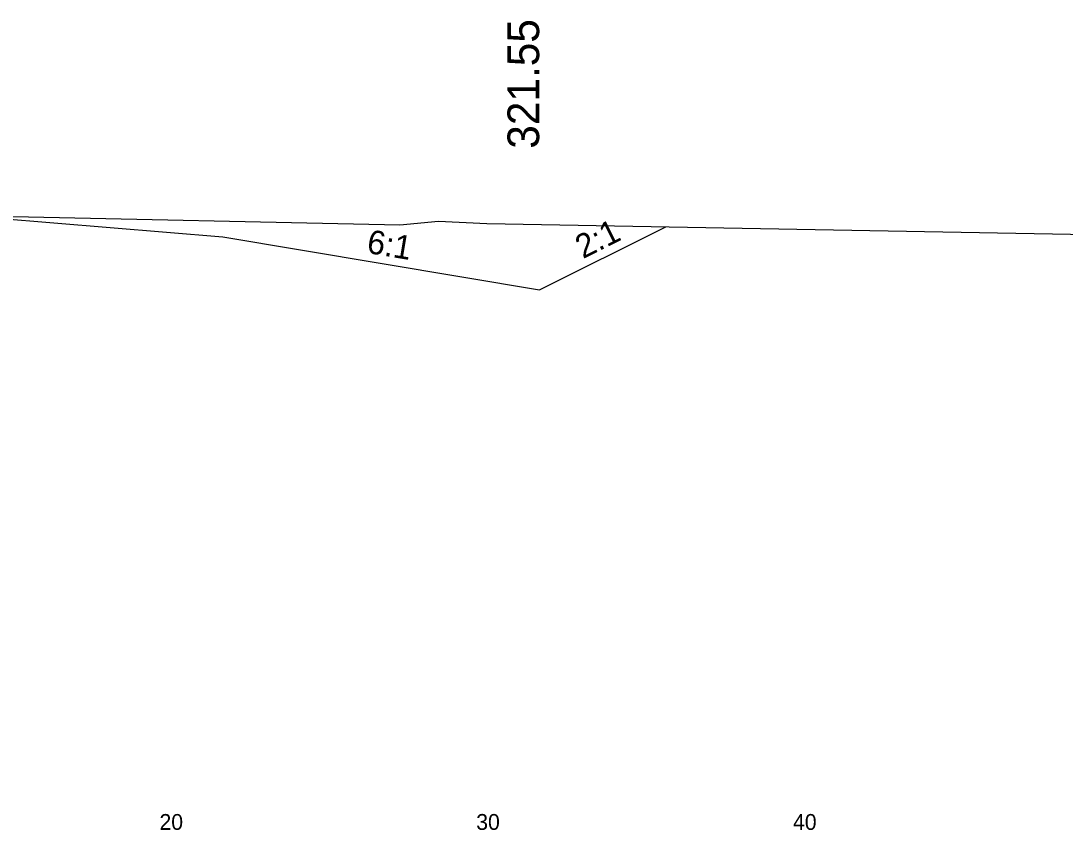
# Model space of a CAD drawing. Extents: x 1000 to 1162, y 999 to 8520.
# Drawn here: x 1095.62 to 1128.59, y 7784.49 to 7810.03 of the extents above; entities that cross this region are included whole.
import ezdxf

# ---------------------------------------------------------------- set-up
doc = ezdxf.new("R2010")
doc.units = 0
for name, color, linetype in [('Level 32', 7, 'Continuous'), ('Level 33', 7, 'Continuous'), ('Level 56', 7, 'Continuous'), ('Level 6', 7, 'Continuous'), ('Level 60', 7, 'Continuous'), ('Level 7', 7, 'Continuous')]:
    doc.layers.add(name, color=color, linetype=linetype)

msp = doc.modelspace()

# ---------------------------------------------------------------- linework, layer by layer
at = {"layer": 'Level 6'}
msp.add_line((1094, 7803.879), (1102, 7803.213), dxfattribs=at)
at = {"layer": 'Level 60'}
for p, q in [((1088.891, 7803.991), (1107.59, 7803.599)), ((1107.59, 7803.599), (1108.809, 7803.71)), ((1108.809, 7803.71), (1110.335, 7803.641)), ((1110.335, 7803.641), (1149.185, 7802.919))]:
    msp.add_line(p, q, dxfattribs=at)
at = {"layer": 'Level 7'}
for p, q in [((1112, 7801.546), (1115.98, 7803.536)), ((1102, 7803.213), (1112, 7801.546))]:
    msp.add_line(p, q, dxfattribs=at)

# ---------------------------------------------------------------- texts
at = {"layer": 'Level 32'}
for s, rotation, p in [('2:1', 26.5651, (1113.371, 7802.511)), ('6:1', 350.5377, (1106.517, 7802.713))]:
    msp.add_text(s, height=0.75, rotation=rotation, dxfattribs=at).set_placement(p)
at = {"layer": 'Level 33'}
msp.add_text('321.55', height=1, rotation=90, dxfattribs=at).set_placement((1111.986, 7805.997))
at = {"layer": 'Level 56'}
for s, p in [('20', (1100, 7784.5)), ('30', (1110, 7784.5)), ('40', (1120, 7784.5))]:
    msp.add_text(s, height=0.5, dxfattribs=at).set_placement(p)

doc.saveas('drawing.dxf')
